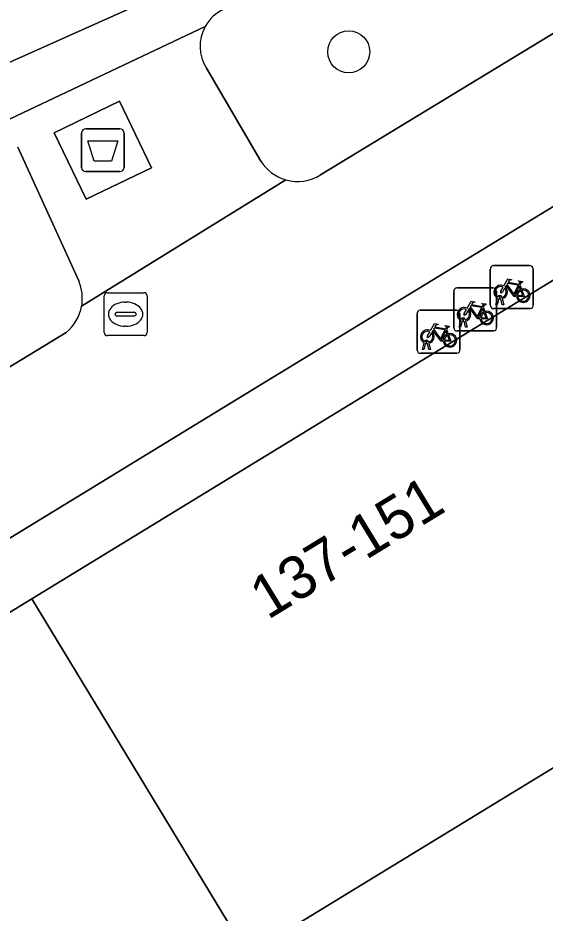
# Model space of a CAD drawing. Extents: x 159888 to 160761, y 384031 to 384750.
# Drawn here: x 160131.41 to 160143.69, y 384607.52 to 384628.37 of the extents above; entities that cross this region are included whole.
import ezdxf

# ---------------------------------------------------------------- set-up
doc = ezdxf.new("R2010")
doc.units = 0
for name, color, linetype in [('IMGEO_Afval_apart_plaats', 7, 'Continuous'), ('IMGEO_Boom', 7, 'Continuous'), ('IMGEO_Erf', 7, 'Continuous'), ('IMGEO_Fietsenrek', 7, 'Continuous'), ('IMGEO_Groenvoorziening', 7, 'Continuous'), ('IMGEO_Kolk', 7, 'Continuous'), ('IMGEO_Pand', 7, 'Continuous'), ('IMGEO_Pand_nummerreeks', 7, 'Continuous'), ('IMGEO_Rijbaan_lokaal_open', 7, 'Continuous'), ('IMGEO_Voetpad_gesloten', 7, 'Continuous'), ('IMGEO_Voetpad_open', 7, 'Continuous')]:
    doc.layers.add(name, color=color, linetype=linetype)

msp = doc.modelspace()

# ---------------------------------------------------------------- linework, layer by layer
at = {"layer": 'IMGEO_Afval_apart_plaats'}
for p, q in [((160132.989, 384625.793), (160133.779, 384625.793)), ((160133.779, 384625.793), (160132.989, 384625.793)), ((160132.889, 384624.893), (160132.889, 384625.693)), ((160132.889, 384625.693), (160132.889, 384624.893)), ((160133.879, 384625.693), (160133.879, 384624.893)), ((160133.879, 384624.893), (160133.879, 384625.693)), ((160133.779, 384624.793), (160132.989, 384624.793)), ((160132.989, 384624.793), (160133.779, 384624.793))]:
    msp.add_line(p, q, dxfattribs=at)
msp.add_lwpolyline([(160133.032, 384625.507), (160133.736, 384625.507), (160133.587, 384625.037), (160133.181, 384625.037), (160133.032, 384625.507)], dxfattribs=at)
for centre, start, end in [((160132.989, 384625.693), 90, 180), ((160132.989, 384625.693), 90, 180), ((160133.779, 384625.693), 0, 90), ((160133.779, 384625.693), 360, 90), ((160132.989, 384624.893), 180, 270), ((160132.989, 384624.893), 180, 270), ((160133.779, 384624.893), 270, 0), ((160133.779, 384624.893), 270, 0)]:
    msp.add_arc(centre, 0.1, start, end, dxfattribs=at)
at = {"layer": 'IMGEO_Boom'}
msp.add_circle((160139.113, 384627.584), 0.489, dxfattribs=at)
at = {"layer": 'IMGEO_Erf'}
for points in [[(160118.738, 384606.9), (160131.734, 384614.841), (160144.73, 384622.782), (160157.726, 384630.724), (160170.722, 384638.665), (160183.718, 384646.606), (160183.001, 384647.819), (160137.178, 384619.898), (160101.924, 384598.362)], [(160188.748, 384638.307), (160175.75, 384630.369), (160162.752, 384622.431), (160149.754, 384614.494), (160136.756, 384606.556)]]:
    msp.add_lwpolyline(points, dxfattribs=at)
at = {"layer": 'IMGEO_Fietsenrek'}
for p, q in [((160142.413, 384621.68), (160142.413, 384622.521)), ((160142.413, 384622.521), (160142.413, 384621.68)), ((160142.488, 384622.605), (160143.329, 384622.605)), ((160143.329, 384622.605), (160142.488, 384622.605)), ((160143.413, 384622.53), (160143.413, 384621.689)), ((160143.413, 384621.689), (160143.413, 384622.53)), ((160141.634, 384622.084), (160142.475, 384622.084)), ((160142.475, 384622.084), (160141.634, 384622.084)), ((160143.1, 384622.154), (160143.136, 384622.059)), ((160141.559, 384621.159), (160141.559, 384622)), ((160141.559, 384622), (160141.559, 384621.159)), ((160142.54, 384621.689), (160142.579, 384621.849)), ((160142.559, 384622.009), (160142.559, 384621.168)), ((160142.559, 384621.168), (160142.559, 384622.009)), ((160142.609, 384621.837), (160142.574, 384621.689)), ((160142.651, 384621.861), (160142.65, 384621.865)), ((160142.692, 384621.689), (160142.658, 384621.831)), ((160142.682, 384621.872), (160142.683, 384621.865)), ((160142.69, 384621.835), (160142.725, 384621.689)), ((160142.246, 384621.633), (160142.282, 384621.538)), ((160142.574, 384621.689), (160142.54, 384621.689)), ((160142.725, 384621.689), (160142.692, 384621.689)), ((160140.705, 384620.639), (160140.705, 384621.48)), ((160140.705, 384621.48), (160140.705, 384620.639)), ((160140.78, 384621.564), (160141.621, 384621.564)), ((160141.621, 384621.564), (160140.78, 384621.564)), ((160141.705, 384621.489), (160141.705, 384620.648)), ((160141.705, 384620.648), (160141.705, 384621.489)), ((160143.338, 384621.605), (160142.497, 384621.605)), ((160142.497, 384621.605), (160143.338, 384621.605)), ((160141.686, 384621.168), (160141.725, 384621.328)), ((160141.755, 384621.316), (160141.72, 384621.168)), ((160141.797, 384621.34), (160141.796, 384621.344)), ((160141.838, 384621.168), (160141.804, 384621.31)), ((160141.828, 384621.351), (160141.829, 384621.344)), ((160141.836, 384621.314), (160141.871, 384621.168)), ((160141.392, 384621.113), (160141.428, 384621.018)), ((160142.484, 384621.084), (160141.643, 384621.084)), ((160141.643, 384621.084), (160142.484, 384621.084)), ((160141.72, 384621.168), (160141.686, 384621.168)), ((160141.871, 384621.168), (160141.838, 384621.168)), ((160140.832, 384620.648), (160140.871, 384620.808)), ((160140.901, 384620.796), (160140.866, 384620.648)), ((160140.943, 384620.82), (160140.942, 384620.824)), ((160140.984, 384620.648), (160140.95, 384620.79)), ((160140.974, 384620.831), (160140.975, 384620.824)), ((160140.982, 384620.794), (160141.017, 384620.648)), ((160140.866, 384620.648), (160140.832, 384620.648)), ((160141.017, 384620.648), (160140.984, 384620.648)), ((160141.63, 384620.564), (160140.789, 384620.564)), ((160140.789, 384620.564), (160141.63, 384620.564))]:
    msp.add_line(p, q, dxfattribs=at)
for points in [[(160142.726, 384622.131), (160142.821, 384622.295), (160142.907, 384622.281), (160142.909, 384622.272), (160142.853, 384622.261), (160142.826, 384622.216), (160143.082, 384622.175)], [(160143.082, 384622.175), (160143.107, 384622.224), (160143.101, 384622.228), (160143.078, 384622.232), (160143.066, 384622.239), (160143.065, 384622.242), (160143.067, 384622.247), (160143.162, 384622.232), (160143.164, 384622.222), (160143.154, 384622.209), (160143.142, 384622.203), (160143.128, 384622.209), (160143.1, 384622.154)], [(160142.747, 384622.079), (160142.695, 384621.989), (160142.655, 384621.964), (160142.656, 384622.011), (160142.711, 384622.105)], [(160143.022, 384621.887), (160142.972, 384621.887), (160142.781, 384622.138), (160142.762, 384622.106)], [(160143.069, 384622.15), (160142.812, 384622.191), (160142.795, 384622.162), (160142.962, 384621.942), (160143.069, 384622.15)], [(160143.117, 384622.052), (160143.087, 384622.129), (160142.978, 384621.911), (160143.021, 384621.911)], [(160143.051, 384621.911), (160143.171, 384621.91), (160143.127, 384622.024)], [(160143.147, 384622.031), (160143.202, 384621.886), (160143.052, 384621.886)], [(160141.872, 384621.61), (160141.967, 384621.774), (160142.053, 384621.76), (160142.055, 384621.751), (160141.999, 384621.74), (160141.972, 384621.695), (160142.228, 384621.654)], [(160142.215, 384621.629), (160141.958, 384621.67), (160141.941, 384621.641), (160142.108, 384621.421), (160142.215, 384621.629)], [(160142.228, 384621.654), (160142.253, 384621.703), (160142.247, 384621.707), (160142.224, 384621.711), (160142.212, 384621.718), (160142.211, 384621.721), (160142.213, 384621.726), (160142.308, 384621.711), (160142.31, 384621.701), (160142.3, 384621.688), (160142.288, 384621.682), (160142.274, 384621.688), (160142.246, 384621.633)], [(160141.893, 384621.558), (160141.841, 384621.468), (160141.801, 384621.443), (160141.802, 384621.49), (160141.857, 384621.584)], [(160142.168, 384621.366), (160142.118, 384621.366), (160141.927, 384621.617), (160141.908, 384621.585)], [(160142.263, 384621.531), (160142.233, 384621.608), (160142.124, 384621.39), (160142.167, 384621.39)], [(160142.197, 384621.39), (160142.317, 384621.389), (160142.273, 384621.503)], [(160142.293, 384621.51), (160142.348, 384621.365), (160142.198, 384621.365)], [(160141.018, 384621.09), (160141.113, 384621.254), (160141.199, 384621.24), (160141.201, 384621.231), (160141.145, 384621.22), (160141.118, 384621.175), (160141.374, 384621.134)], [(160141.374, 384621.134), (160141.399, 384621.183), (160141.393, 384621.187), (160141.37, 384621.191), (160141.358, 384621.198), (160141.357, 384621.201), (160141.359, 384621.206), (160141.454, 384621.191), (160141.456, 384621.181), (160141.446, 384621.168), (160141.434, 384621.162), (160141.42, 384621.168), (160141.392, 384621.113)], [(160141.039, 384621.038), (160140.987, 384620.948), (160140.947, 384620.923), (160140.948, 384620.97), (160141.003, 384621.064)], [(160141.314, 384620.846), (160141.264, 384620.846), (160141.073, 384621.097), (160141.054, 384621.065)], [(160141.361, 384621.109), (160141.104, 384621.15), (160141.087, 384621.121), (160141.254, 384620.901), (160141.361, 384621.109)], [(160141.409, 384621.011), (160141.379, 384621.088), (160141.27, 384620.87), (160141.313, 384620.87)], [(160141.343, 384620.87), (160141.463, 384620.869), (160141.419, 384620.983)], [(160141.439, 384620.99), (160141.494, 384620.845), (160141.344, 384620.845)]]:
    msp.add_lwpolyline(points, dxfattribs=at)
for centre, radius, start, end in [((160142.491, 384622.527), 0.0779, 92.4484, 184.2845), ((160142.491, 384622.527), 0.0779, 92.4484, 184.2845), ((160143.335, 384622.527), 0.0779, 2.4484, 94.2845), ((160143.335, 384622.527), 0.0779, 2.4484, 94.2845), ((160141.637, 384622.006), 0.0779, 92.4484, 184.2845), ((160141.637, 384622.006), 0.0779, 92.4484, 184.2845), ((160142.481, 384622.006), 0.0779, 2.4484, 94.2845), ((160142.481, 384622.006), 0.0779, 2.4484, 94.2845), ((160142.653, 384621.99), 0.159, 62.6766, 242.1369), ((160142.653, 384621.99), 0.129, 63.3192, 238.903), ((160142.653, 384621.99), 0.129, 283.6043, 43.4302), ((160142.653, 384621.99), 0.159, 283.5766, 46.6042), ((160143.18, 384621.906), 0.159, 113.3408, 178.3217), ((160143.18, 384621.906), 0.159, 187.0065, 105.7708), ((160142.633, 384621.861), 0.0499, 12.8025, 158.6934), ((160142.653, 384621.99), 0.159, 253.9967, 271.7867), ((160142.633, 384621.861), 0.0174, 12.8025, 163.4502), ((160142.653, 384621.99), 0.129, 253.415, 269.0204), ((160143.18, 384621.906), 0.129, 113.923, 177.9556), ((160143.18, 384621.906), 0.129, 188.6715, 104.5883), ((160141.799, 384621.469), 0.159, 62.6766, 242.1369), ((160142.491, 384621.683), 0.0779, 182.4484, 274.2845), ((160142.491, 384621.683), 0.0779, 182.4484, 274.2845), ((160143.335, 384621.683), 0.0779, 272.4484, 4.2845), ((160143.335, 384621.683), 0.0779, 272.4484, 4.2845), ((160140.783, 384621.486), 0.0779, 92.4484, 184.2845), ((160140.783, 384621.486), 0.0779, 92.4484, 184.2845), ((160141.627, 384621.486), 0.0779, 2.4484, 94.2845), ((160141.627, 384621.486), 0.0779, 2.4484, 94.2845), ((160141.799, 384621.469), 0.129, 63.3192, 238.903), ((160141.799, 384621.469), 0.129, 283.6043, 43.4302), ((160141.799, 384621.469), 0.159, 283.5766, 46.6042), ((160142.326, 384621.385), 0.159, 113.3408, 178.3217), ((160142.326, 384621.385), 0.159, 187.0065, 105.7708), ((160142.326, 384621.385), 0.129, 113.923, 177.9556), ((160142.326, 384621.385), 0.129, 188.6715, 104.5883), ((160141.779, 384621.34), 0.0499, 12.8025, 158.6934), ((160141.799, 384621.469), 0.159, 253.9967, 271.7867), ((160141.779, 384621.34), 0.0174, 12.8025, 163.4502), ((160141.799, 384621.469), 0.129, 253.415, 269.0204), ((160140.945, 384620.949), 0.159, 62.6766, 242.1369), ((160140.945, 384620.949), 0.129, 63.3192, 238.903), ((160140.945, 384620.949), 0.129, 283.6043, 43.4302), ((160140.945, 384620.949), 0.159, 283.5766, 46.6042), ((160141.472, 384620.865), 0.159, 113.3408, 178.3217), ((160141.472, 384620.865), 0.159, 187.0065, 105.7708), ((160141.472, 384620.865), 0.129, 188.6715, 104.5883), ((160141.637, 384621.162), 0.0779, 182.4484, 274.2845), ((160141.637, 384621.162), 0.0779, 182.4484, 274.2845), ((160142.481, 384621.162), 0.0779, 272.4484, 4.2845), ((160142.481, 384621.162), 0.0779, 272.4484, 4.2845), ((160140.925, 384620.82), 0.0499, 12.8025, 158.6934), ((160140.945, 384620.949), 0.159, 253.9967, 271.7867), ((160140.925, 384620.82), 0.0174, 12.8025, 163.4502), ((160140.945, 384620.949), 0.129, 253.415, 269.0204), ((160141.472, 384620.865), 0.129, 113.923, 177.9556), ((160140.783, 384620.642), 0.0779, 182.4484, 274.2845), ((160140.783, 384620.642), 0.0779, 182.4484, 274.2845), ((160141.627, 384620.642), 0.0779, 272.4484, 4.2845), ((160141.627, 384620.642), 0.0779, 272.4484, 4.2845)]:
    msp.add_arc(centre, radius, start, end, dxfattribs=at)
at = {"layer": 'IMGEO_Groenvoorziening'}
for points in [[(160138.459, 384624.717), (160149.323, 384631.329), (160160.968, 384638.453)], [(160135.8, 384627.202), (160137.068, 384625.036)], [(160132.822, 384622.247), (160131.406, 384625.367)], [(160096.731, 384599.212), (160100.758, 384601.692), (160116.343, 384611.201), (160132.533, 384621.049)]]:
    msp.add_lwpolyline(points, dxfattribs=at)
for centre, radius, start, end in [((160136.591, 384627.72), 0.938, 113.7391, 151.2934), ((160136.594, 384627.713), 0.944, 151.0352, 212.7516), ((160137.926, 384625.58), 1.016, 212.3918, 253.9638), ((160137.927, 384625.563), 1, 253.632, 302.1746), ((160131.875, 384621.839), 1.032, 350.177, 23.2996), ((160131.886, 384621.838), 1.02, 309.3624, 350.148)]:
    msp.add_arc(centre, radius, start, end, dxfattribs=at)
at = {"layer": 'IMGEO_Kolk'}
for p, q in [((160133.415, 384621.048), (160133.415, 384621.9)), ((160133.49, 384621.974), (160134.342, 384621.974)), ((160134.416, 384621.9), (160134.416, 384621.048)), ((160133.903, 384621.754), (160133.928, 384621.754)), ((160133.674, 384621.468), (160133.674, 384621.48)), ((160134.112, 384621.431), (160133.714, 384621.431)), ((160133.717, 384621.517), (160134.115, 384621.517)), ((160134.158, 384621.48), (160134.158, 384621.468)), ((160133.926, 384621.194), (160133.901, 384621.194)), ((160134.342, 384620.974), (160133.49, 384620.974))]:
    msp.add_line(p, q, dxfattribs=at)
for points in [[(160133.415, 384621.048), (160133.415, 384621.9)], [(160133.49, 384621.974), (160134.342, 384621.974)], [(160134.416, 384621.9), (160134.416, 384621.048)], [(160134.342, 384620.974), (160133.49, 384620.974)]]:
    msp.add_lwpolyline(points, dxfattribs=at)
for centre, radius, start, end in [((160133.492, 384621.898), 0.0765, 91.552, 178.448), ((160133.492, 384621.898), 0.0765, 91.552, 178.448), ((160134.34, 384621.898), 0.0765, 1.552, 88.448), ((160134.34, 384621.898), 0.0765, 1.552, 88.448), ((160133.714, 384621.477), 0.0403, 85.8775, 175.7526), ((160133.711, 384621.467), 0.0366, 178.938, 274.7102), ((160134.115, 384621.474), 0.043, 264.8664, 352.4533), ((160134.119, 384621.479), 0.0386, 1.7309, 96.639), ((160133.492, 384621.05), 0.0765, 181.552, 268.448), ((160133.492, 384621.05), 0.0765, 181.552, 268.448), ((160134.34, 384621.05), 0.0765, 271.552, 358.448), ((160134.34, 384621.05), 0.0765, 271.552, 358.448)]:
    msp.add_arc(centre, radius, start, end, dxfattribs=at)
for centre, major_axis, ratio, start_param, end_param in [((160133.902, 384621.474), (-0.387, 0.002), 0.722429, 4.712389, 7.853982), ((160133.927, 384621.474), (-0.39, 0.002), 0.717154, 1.570796, 4.712389)]:
    msp.add_ellipse(centre, major_axis=major_axis, ratio=ratio, start_param=start_param, end_param=end_param, dxfattribs=at)
at = {"layer": 'IMGEO_Pand'}
for points in [[(160149.754, 384614.494), (160144.73, 384622.782), (160131.734, 384614.841), (160136.756, 384606.556)], [(160131.734, 384614.841), (160118.738, 384606.9), (160123.758, 384598.618), (160136.756, 384606.556)]]:
    msp.add_lwpolyline(points, close=True, dxfattribs=at)
at = {"layer": 'IMGEO_Rijbaan_lokaal_open'}
msp.add_lwpolyline([(160176.41, 384654.004), (160175.686, 384653.683), (160162.399, 384647.743), (160144.458, 384639.763), (160126.52, 384631.808), (160109.512, 384624.247), (160100.139, 384620.074), (160091.697, 384616.115), (160090.918, 384615.744), (160093.382, 384610.454), (160093.773, 384610.631), (160112.569, 384619.039), (160128.638, 384626.191), (160146.544, 384634.198), (160165.367, 384642.524), (160178.178, 384648.254), (160178.864, 384648.558)], close=True, dxfattribs=at)
at = {"layer": 'IMGEO_Voetpad_gesloten'}
msp.add_lwpolyline([(160133.773, 384626.432), (160132.251, 384625.701), (160132.994, 384624.154), (160134.516, 384624.885)], close=True, dxfattribs=at)
at = {"layer": 'IMGEO_Voetpad_open'}
for points in [[(160101.924, 384598.362), (160137.178, 384619.898), (160183.001, 384647.819), (160185.513, 384649.415), (160185.109, 384649.56), (160184.541, 384649.708), (160183.961, 384649.805), (160183.376, 384649.85), (160182.788, 384649.842), (160182.204, 384649.782), (160181.628, 384649.67), (160181.063, 384649.506), (160180.631, 384649.343), (160178.864, 384648.558), (160178.178, 384648.254), (160165.367, 384642.524), (160146.544, 384634.198), (160128.638, 384626.191), (160112.569, 384619.039)], [(160149.323, 384631.329), (160138.459, 384624.717)], [(160130.775, 384625.816), (160135.768, 384628.17)], [(160135.768, 384628.17), (160130.775, 384625.816)], [(160137.068, 384625.036), (160135.8, 384627.202)], [(160131.406, 384625.367), (160132.822, 384622.247)], [(160137.645, 384624.604), (160132.891, 384621.663)], [(160132.891, 384621.663), (160137.645, 384624.604)], [(160132.533, 384621.049), (160116.343, 384611.201), (160100.758, 384601.692), (160096.731, 384599.212)]]:
    msp.add_lwpolyline(points, dxfattribs=at)
msp.add_lwpolyline([(160132.994, 384624.154), (160132.251, 384625.701), (160133.773, 384626.432), (160134.516, 384624.885)], close=True, dxfattribs=at)
for centre, radius, start, end in [((160136.591, 384627.72), 0.938, 113.7391, 151.2934), ((160136.594, 384627.713), 0.944, 151.0352, 212.7516), ((160137.926, 384625.58), 1.016, 212.3918, 253.9638), ((160137.927, 384625.563), 1, 253.632, 302.1746), ((160131.875, 384621.839), 1.032, 350.177, 23.2996), ((160131.886, 384621.838), 1.02, 309.3624, 350.148)]:
    msp.add_arc(centre, radius, start, end, dxfattribs=at)

# ---------------------------------------------------------------- texts
at = {"layer": 'IMGEO_Pand_nummerreeks'}
msp.add_text('137-151', height=1, rotation=31.3969, dxfattribs=at).set_placement((160137.226, 384614.343))

doc.saveas('drawing.dxf')
